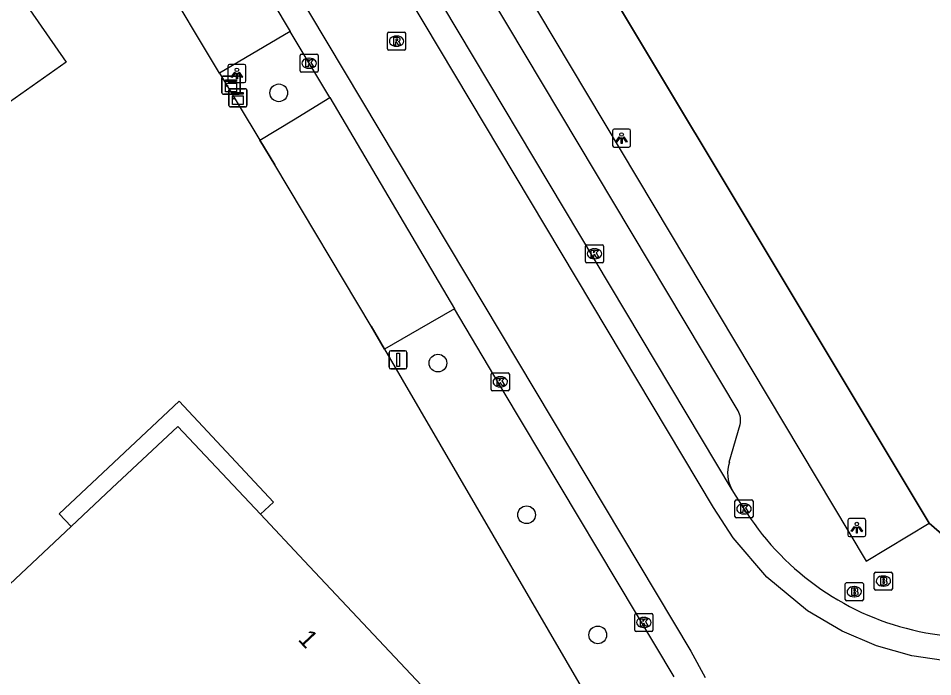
# Model space of a CAD drawing. Extents: x 156651 to 158072, y 387631 to 388990.
# Drawn here: x 157484.2 to 157534.8, y 388274.3 to 388310.7 of the extents above; entities that cross this region are included whole.
import ezdxf

# ---------------------------------------------------------------- set-up
doc = ezdxf.new("R2010")
doc.units = 0
for name, color, linetype in [('IMGEO_Berm_groen', 7, 'Continuous'), ('IMGEO_Boom', 7, 'Continuous'), ('IMGEO_Brandkraan', 7, 'Continuous'), ('IMGEO_Groenvoorziening', 7, 'Continuous'), ('IMGEO_Hek', 7, 'Continuous'), ('IMGEO_Kast', 7, 'Continuous'), ('IMGEO_Kolk', 7, 'Continuous'), ('IMGEO_Lichtpunt', 7, 'Continuous'), ('IMGEO_Pand', 7, 'Continuous'), ('IMGEO_Pand_nummerreeks', 7, 'Continuous'), ('IMGEO_Pand_overbouw', 7, 'Continuous'), ('IMGEO_Rijbaan_lokaal_gesloten', 7, 'Continuous'), ('IMGEO_Rijbaan_lokaal_open', 7, 'Continuous'), ('IMGEO_Rioolput', 7, 'Continuous'), ('IMGEO_Verkeersbordpaal', 7, 'Continuous'), ('IMGEO_Voetpad_open', 7, 'Continuous')]:
    doc.layers.add(name, color=color, linetype=linetype)

msp = doc.modelspace()

# ---------------------------------------------------------------- linework, layer by layer
at = {"layer": 'IMGEO_Berm_groen'}
for points in [[(157495.313, 388307.639), (157497.549, 388303.944)], [(157504.449, 388292.394), (157518.512, 388268.247), (157504.128, 388247.959), (157484.402, 388229.388)]]:
    msp.add_lwpolyline(points, dxfattribs=at)
at = {"layer": 'IMGEO_Boom'}
for centre in [(157498.599, 388306.556), (157507.4, 388291.62), (157512.298, 388283.236), (157516.236, 388276.598)]:
    msp.add_circle(centre, 0.489, dxfattribs=at)
at = {"layer": 'IMGEO_Brandkraan'}
for p, q in [((157531.523, 388279.147), (157531.523, 388279.999)), ((157531.598, 388280.073), (157532.45, 388280.073)), ((157532.011, 388279.853), (157532.036, 388279.853)), ((157532.524, 388279.999), (157532.524, 388279.147)), ((157529.918, 388278.559), (157529.918, 388279.411)), ((157529.993, 388279.485), (157530.845, 388279.485)), ((157530.406, 388279.265), (157530.431, 388279.265)), ((157530.919, 388279.411), (157530.919, 388278.559)), ((157532.034, 388279.293), (157532.009, 388279.293)), ((157530.429, 388278.705), (157530.404, 388278.705)), ((157532.45, 388279.073), (157531.598, 388279.073)), ((157530.845, 388278.485), (157529.993, 388278.485))]:
    msp.add_line(p, q, dxfattribs=at)
for points in [[(157531.523, 388279.147), (157531.523, 388279.999)], [(157531.598, 388280.073), (157532.45, 388280.073)], [(157531.871, 388279.773), (157531.871, 388279.373), (157532.084, 388279.373)], [(157532.102, 388279.773), (157531.871, 388279.773)], [(157532.05, 388279.692), (157531.996, 388279.692), (157531.996, 388279.616)], [(157532.524, 388279.999), (157532.524, 388279.147)], [(157529.918, 388278.559), (157529.918, 388279.411)], [(157529.993, 388279.485), (157530.845, 388279.485)], [(157530.266, 388279.185), (157530.266, 388278.785), (157530.479, 388278.785)], [(157530.497, 388279.185), (157530.266, 388279.185)], [(157530.919, 388279.411), (157530.919, 388278.559)], [(157531.996, 388279.616), (157532.049, 388279.616)], [(157532.058, 388279.54), (157531.996, 388279.54), (157531.996, 388279.459)], [(157531.996, 388279.459), (157532.058, 388279.459)], [(157530.445, 388279.104), (157530.391, 388279.104), (157530.391, 388279.028)], [(157530.391, 388279.028), (157530.444, 388279.028)], [(157530.453, 388278.952), (157530.391, 388278.952), (157530.391, 388278.871)], [(157530.391, 388278.871), (157530.453, 388278.871)], [(157532.45, 388279.073), (157531.598, 388279.073)], [(157530.845, 388278.485), (157529.993, 388278.485)]]:
    msp.add_lwpolyline(points, dxfattribs=at)
for centre, radius, start, end in [((157531.6, 388279.997), 0.0765, 91.552, 178.448), ((157531.6, 388279.997), 0.0765, 91.552, 178.448), ((157532.051, 388279.654), 0.0379, 267.8285, 90.9355), ((157532.106, 388279.628), 0.145, 59.4692, 91.5367), ((157532.131, 388279.675), 0.0922, 285.5137, 58.1501), ((157532.448, 388279.997), 0.0765, 1.552, 88.448), ((157532.448, 388279.997), 0.0765, 1.552, 88.448), ((157529.995, 388279.409), 0.0765, 91.552, 178.448), ((157529.995, 388279.409), 0.0765, 91.552, 178.448), ((157530.501, 388279.04), 0.145, 59.4692, 91.5367), ((157530.526, 388279.087), 0.0922, 285.5137, 58.1501), ((157530.843, 388279.409), 0.0765, 1.552, 88.448), ((157530.843, 388279.409), 0.0765, 1.552, 88.448), ((157532.059, 388279.499), 0.0404, 269.8759, 90.5077), ((157532.09, 388279.624), 0.251, 268.6676, 293.5347), ((157532.136, 388279.483), 0.105, 301.3115, 78.989), ((157530.446, 388279.066), 0.0379, 267.8285, 90.9355), ((157530.454, 388278.911), 0.0404, 269.8759, 90.5077), ((157530.485, 388279.036), 0.251, 268.6676, 293.5347), ((157530.531, 388278.895), 0.105, 301.3115, 78.989), ((157531.6, 388279.149), 0.0765, 181.552, 268.448), ((157531.6, 388279.149), 0.0765, 181.552, 268.448), ((157532.448, 388279.149), 0.0765, 271.552, 358.448), ((157532.448, 388279.149), 0.0765, 271.552, 358.448), ((157529.995, 388278.561), 0.0765, 181.552, 268.448), ((157529.995, 388278.561), 0.0765, 181.552, 268.448), ((157530.843, 388278.561), 0.0765, 271.552, 358.448), ((157530.843, 388278.561), 0.0765, 271.552, 358.448)]:
    msp.add_arc(centre, radius, start, end, dxfattribs=at)
for centre, major_axis, ratio, start_param, end_param in [((157532.01, 388279.573), (-0.387, 0.002), 0.722429, 4.712389, 7.853982), ((157532.035, 388279.573), (-0.39, 0.002), 0.717154, 1.570796, 4.712389), ((157530.405, 388278.985), (-0.387, 0.002), 0.722429, 4.712389, 7.853982), ((157530.43, 388278.985), (-0.39, 0.002), 0.717154, 1.570796, 4.712389)]:
    msp.add_ellipse(centre, major_axis=major_axis, ratio=ratio, start_param=start_param, end_param=end_param, dxfattribs=at)
at = {"layer": 'IMGEO_Groenvoorziening'}
msp.add_lwpolyline([(157507.195, 388328.982), (157508.889, 388326.101), (157508.65, 388325.957), (157534.566, 388282.769)], dxfattribs=at)
at = {"layer": 'IMGEO_Hek'}
for points in [[(157534.566, 388282.769), (157508.65, 388325.957)], [(157495.313, 388307.639), (157497.549, 388303.944), (157498.371, 388302.585)], [(157503.711, 388293.661), (157504.449, 388292.394), (157518.512, 388268.247)], [(157542.983, 388282.939), (157541.277, 388281.899), (157538.863, 388281.032), (157536.341, 388281.225), (157534.566, 388282.769)]]:
    msp.add_lwpolyline(points, dxfattribs=at)
at = {"layer": 'IMGEO_Kast'}
for p, q in [((157495.531, 388307.477), (157496.372, 388307.477)), ((157496.372, 388307.477), (157495.531, 388307.477)), ((157495.456, 388306.552), (157495.456, 388307.393)), ((157495.456, 388307.393), (157495.456, 388306.552)), ((157496.456, 388307.402), (157496.456, 388306.561)), ((157496.456, 388306.561), (157496.456, 388307.402)), ((157496.381, 388306.477), (157495.54, 388306.477)), ((157495.54, 388306.477), (157496.381, 388306.477)), ((157495.838, 388305.859), (157495.838, 388306.7)), ((157495.838, 388306.7), (157495.838, 388305.859)), ((157495.913, 388306.784), (157496.754, 388306.784)), ((157496.754, 388306.784), (157495.913, 388306.784)), ((157496.838, 388306.709), (157496.838, 388305.868)), ((157496.838, 388305.868), (157496.838, 388306.709)), ((157496.763, 388305.784), (157495.922, 388305.784)), ((157495.922, 388305.784), (157496.763, 388305.784))]:
    msp.add_line(p, q, dxfattribs=at)
for points in [[(157495.651, 388307.267), (157496.251, 388307.267), (157496.251, 388307.182), (157495.651, 388307.182), (157495.651, 388307.267)], [(157495.651, 388307.092), (157496.251, 388307.092), (157496.251, 388306.603), (157495.651, 388306.603), (157495.651, 388307.092)], [(157496.033, 388306.574), (157496.633, 388306.574), (157496.633, 388306.489), (157496.033, 388306.489), (157496.033, 388306.574)], [(157496.033, 388306.399), (157496.633, 388306.399), (157496.633, 388305.91), (157496.033, 388305.91), (157496.033, 388306.399)]]:
    msp.add_lwpolyline(points, dxfattribs=at)
for centre in [(157495.735, 388306.941), (157496.117, 388306.248)]:
    msp.add_circle(centre, 0.0377, dxfattribs=at)
for centre, start, end in [((157495.534, 388307.399), 92.4484, 184.2845), ((157495.534, 388307.399), 92.4484, 184.2845), ((157496.378, 388307.399), 2.4484, 94.2845), ((157496.378, 388307.399), 2.4484, 94.2845), ((157495.534, 388306.555), 182.4484, 274.2845), ((157495.534, 388306.555), 182.4484, 274.2845), ((157495.916, 388306.706), 92.4484, 184.2845), ((157495.916, 388306.706), 92.4484, 184.2845), ((157496.378, 388306.555), 272.4484, 4.2845), ((157496.378, 388306.555), 272.4484, 4.2845), ((157496.76, 388306.706), 2.4484, 94.2845), ((157496.76, 388306.706), 2.4484, 94.2845), ((157495.916, 388305.862), 182.4484, 274.2845), ((157495.916, 388305.862), 182.4484, 274.2845), ((157496.76, 388305.862), 272.4484, 4.2845), ((157496.76, 388305.862), 272.4484, 4.2845)]:
    msp.add_arc(centre, 0.0779, start, end, dxfattribs=at)
at = {"layer": 'IMGEO_Kolk'}
for p, q in [((157499.773, 388307.766), (157499.773, 388308.618)), ((157499.848, 388308.692), (157500.7, 388308.692)), ((157500.774, 388308.618), (157500.774, 388307.766)), ((157500.261, 388308.472), (157500.286, 388308.472)), ((157500.7, 388307.692), (157499.848, 388307.692)), ((157500.284, 388307.912), (157500.259, 388307.912)), ((157515.555, 388297.237), (157515.555, 388298.089)), ((157515.63, 388298.163), (157516.482, 388298.163)), ((157516.043, 388297.943), (157516.068, 388297.943)), ((157516.556, 388298.089), (157516.556, 388297.237)), ((157516.066, 388297.383), (157516.041, 388297.383)), ((157516.482, 388297.163), (157515.63, 388297.163)), ((157510.345, 388290.158), (157510.345, 388291.01)), ((157510.42, 388291.084), (157511.272, 388291.084)), ((157510.833, 388290.864), (157510.858, 388290.864)), ((157511.346, 388291.01), (157511.346, 388290.158)), ((157510.856, 388290.304), (157510.831, 388290.304)), ((157511.272, 388290.084), (157510.42, 388290.084)), ((157523.818, 388283.141), (157523.818, 388283.993)), ((157523.893, 388284.067), (157524.745, 388284.067)), ((157524.306, 388283.847), (157524.331, 388283.847)), ((157524.819, 388283.993), (157524.819, 388283.141)), ((157524.329, 388283.287), (157524.304, 388283.287)), ((157524.745, 388283.067), (157523.893, 388283.067)), ((157518.279, 388276.86), (157518.279, 388277.712)), ((157518.354, 388277.786), (157519.206, 388277.786)), ((157519.28, 388277.712), (157519.28, 388276.86)), ((157518.767, 388277.566), (157518.792, 388277.566)), ((157519.206, 388276.786), (157518.354, 388276.786)), ((157518.79, 388277.006), (157518.765, 388277.006))]:
    msp.add_line(p, q, dxfattribs=at)
for points in [[(157499.773, 388307.766), (157499.773, 388308.618)], [(157499.848, 388308.692), (157500.7, 388308.692)], [(157500.774, 388308.618), (157500.774, 388307.766)], [(157500.094, 388308.392), (157500.217, 388308.392), (157500.217, 388308.241), (157500.347, 388308.392), (157500.511, 388308.392), (157500.365, 388308.241), (157500.518, 388307.992), (157500.366, 388307.992), (157500.281, 388308.156), (157500.217, 388308.089), (157500.217, 388307.992), (157500.094, 388307.992), (157500.094, 388308.392)], [(157500.7, 388307.692), (157499.848, 388307.692)], [(157515.555, 388297.237), (157515.555, 388298.089)], [(157515.63, 388298.163), (157516.482, 388298.163)], [(157515.876, 388297.863), (157515.999, 388297.863), (157515.999, 388297.712), (157516.129, 388297.863), (157516.293, 388297.863), (157516.147, 388297.712), (157516.3, 388297.463), (157516.148, 388297.463), (157516.063, 388297.627), (157515.999, 388297.56), (157515.999, 388297.463), (157515.876, 388297.463), (157515.876, 388297.863)], [(157516.556, 388298.089), (157516.556, 388297.237)], [(157516.482, 388297.163), (157515.63, 388297.163)], [(157510.345, 388290.158), (157510.345, 388291.01)], [(157510.42, 388291.084), (157511.272, 388291.084)], [(157510.666, 388290.784), (157510.789, 388290.784), (157510.789, 388290.633), (157510.919, 388290.784), (157511.083, 388290.784), (157510.937, 388290.633), (157511.09, 388290.384), (157510.938, 388290.384), (157510.853, 388290.548), (157510.789, 388290.481), (157510.789, 388290.384), (157510.666, 388290.384), (157510.666, 388290.784)], [(157511.346, 388291.01), (157511.346, 388290.158)], [(157511.272, 388290.084), (157510.42, 388290.084)], [(157523.818, 388283.141), (157523.818, 388283.993)], [(157523.893, 388284.067), (157524.745, 388284.067)], [(157524.139, 388283.767), (157524.262, 388283.767), (157524.262, 388283.616), (157524.392, 388283.767), (157524.556, 388283.767), (157524.41, 388283.616), (157524.563, 388283.367), (157524.411, 388283.367), (157524.326, 388283.531), (157524.262, 388283.464), (157524.262, 388283.367), (157524.139, 388283.367), (157524.139, 388283.767)], [(157524.819, 388283.993), (157524.819, 388283.141)], [(157524.745, 388283.067), (157523.893, 388283.067)], [(157518.279, 388276.86), (157518.279, 388277.712)], [(157518.354, 388277.786), (157519.206, 388277.786)], [(157519.28, 388277.712), (157519.28, 388276.86)], [(157518.6, 388277.486), (157518.723, 388277.486), (157518.723, 388277.335), (157518.853, 388277.486), (157519.017, 388277.486), (157518.871, 388277.335), (157519.024, 388277.086), (157518.872, 388277.086), (157518.787, 388277.25), (157518.723, 388277.183), (157518.723, 388277.086), (157518.6, 388277.086), (157518.6, 388277.486)], [(157519.206, 388276.786), (157518.354, 388276.786)]]:
    msp.add_lwpolyline(points, dxfattribs=at)
for centre, start, end in [((157499.85, 388308.616), 91.552, 178.448), ((157499.85, 388308.616), 91.552, 178.448), ((157500.698, 388308.616), 1.552, 88.448), ((157500.698, 388308.616), 1.552, 88.448), ((157499.85, 388307.768), 181.552, 268.448), ((157499.85, 388307.768), 181.552, 268.448), ((157500.698, 388307.768), 271.552, 358.448), ((157500.698, 388307.768), 271.552, 358.448), ((157515.632, 388298.087), 91.552, 178.448), ((157515.632, 388298.087), 91.552, 178.448), ((157516.48, 388298.087), 1.552, 88.448), ((157516.48, 388298.087), 1.552, 88.448), ((157515.632, 388297.239), 181.552, 268.448), ((157515.632, 388297.239), 181.552, 268.448), ((157516.48, 388297.239), 271.552, 358.448), ((157516.48, 388297.239), 271.552, 358.448), ((157510.422, 388291.008), 91.552, 178.448), ((157510.422, 388291.008), 91.552, 178.448), ((157511.27, 388291.008), 1.552, 88.448), ((157511.27, 388291.008), 1.552, 88.448), ((157510.422, 388290.16), 181.552, 268.448), ((157510.422, 388290.16), 181.552, 268.448), ((157511.27, 388290.16), 271.552, 358.448), ((157511.27, 388290.16), 271.552, 358.448), ((157523.895, 388283.991), 91.552, 178.448), ((157523.895, 388283.991), 91.552, 178.448), ((157524.743, 388283.991), 1.552, 88.448), ((157524.743, 388283.991), 1.552, 88.448), ((157523.895, 388283.143), 181.552, 268.448), ((157523.895, 388283.143), 181.552, 268.448), ((157524.743, 388283.143), 271.552, 358.448), ((157524.743, 388283.143), 271.552, 358.448), ((157518.356, 388277.71), 91.552, 178.448), ((157518.356, 388277.71), 91.552, 178.448), ((157519.204, 388277.71), 1.552, 88.448), ((157519.204, 388277.71), 1.552, 88.448), ((157518.356, 388276.862), 181.552, 268.448), ((157518.356, 388276.862), 181.552, 268.448), ((157519.204, 388276.862), 271.552, 358.448), ((157519.204, 388276.862), 271.552, 358.448)]:
    msp.add_arc(centre, 0.0765, start, end, dxfattribs=at)
for centre, major_axis, ratio, start_param, end_param in [((157500.26, 388308.192), (-0.387, 0.002), 0.722429, 4.712389, 7.853982), ((157500.285, 388308.192), (-0.39, 0.002), 0.717154, 1.570796, 4.712389), ((157516.042, 388297.663), (-0.387, 0.002), 0.722429, 4.712389, 7.853982), ((157516.067, 388297.663), (-0.39, 0.002), 0.717154, 1.570796, 4.712389), ((157510.832, 388290.584), (-0.387, 0.002), 0.722429, 4.712389, 7.853982), ((157510.857, 388290.584), (-0.39, 0.002), 0.717154, 1.570796, 4.712389), ((157524.305, 388283.567), (-0.387, 0.002), 0.722429, 4.712389, 7.853982), ((157524.33, 388283.567), (-0.39, 0.002), 0.717154, 1.570796, 4.712389), ((157518.766, 388277.286), (-0.387, 0.002), 0.722429, 4.712389, 7.853982), ((157518.791, 388277.286), (-0.39, 0.002), 0.717154, 1.570796, 4.712389)]:
    msp.add_ellipse(centre, major_axis=major_axis, ratio=ratio, start_param=start_param, end_param=end_param, dxfattribs=at)
at = {"layer": 'IMGEO_Lichtpunt'}
for p, q in [((157495.785, 388308.029), (157495.785, 388307.222)), ((157495.785, 388308.029), (157495.785, 388307.222)), ((157496.687, 388308.124), (157495.879, 388308.124)), ((157496.687, 388308.124), (157495.879, 388308.124)), ((157496.781, 388307.222), (157496.781, 388308.029)), ((157496.781, 388307.222), (157496.781, 388308.029)), ((157495.879, 388307.128), (157496.687, 388307.128)), ((157495.879, 388307.128), (157496.687, 388307.128)), ((157517.052, 388304.456), (157517.052, 388303.649)), ((157517.052, 388304.456), (157517.052, 388303.649)), ((157517.954, 388304.551), (157517.146, 388304.551)), ((157517.954, 388304.551), (157517.146, 388304.551)), ((157518.048, 388303.649), (157518.048, 388304.456)), ((157518.048, 388303.649), (157518.048, 388304.456)), ((157517.146, 388303.555), (157517.954, 388303.555)), ((157517.146, 388303.555), (157517.954, 388303.555)), ((157530.058, 388282.929), (157530.058, 388282.122)), ((157530.058, 388282.929), (157530.058, 388282.122)), ((157530.96, 388283.024), (157530.152, 388283.024)), ((157530.96, 388283.024), (157530.152, 388283.024)), ((157531.054, 388282.122), (157531.054, 388282.929)), ((157531.054, 388282.122), (157531.054, 388282.929)), ((157530.152, 388282.028), (157530.96, 388282.028)), ((157530.152, 388282.028), (157530.96, 388282.028))]:
    msp.add_line(p, q, dxfattribs=at)
for points in [[(157496.159, 388307.693), (157496.198, 388307.665), (157496.01, 388307.403), (157495.972, 388307.43), (157496.159, 388307.693)], [(157496.261, 388307.645), (157496.308, 388307.645), (157496.308, 388307.323), (157496.261, 388307.323), (157496.261, 388307.645)], [(157496.371, 388307.665), (157496.409, 388307.692), (157496.596, 388307.43), (157496.557, 388307.402), (157496.371, 388307.665)], [(157517.426, 388304.12), (157517.465, 388304.092), (157517.277, 388303.83), (157517.239, 388303.857), (157517.426, 388304.12)], [(157517.528, 388304.072), (157517.575, 388304.072), (157517.575, 388303.75), (157517.528, 388303.75), (157517.528, 388304.072)], [(157517.638, 388304.092), (157517.676, 388304.119), (157517.863, 388303.857), (157517.824, 388303.829), (157517.638, 388304.092)], [(157530.432, 388282.593), (157530.471, 388282.565), (157530.283, 388282.303), (157530.245, 388282.33), (157530.432, 388282.593)], [(157530.534, 388282.545), (157530.581, 388282.545), (157530.581, 388282.223), (157530.534, 388282.223), (157530.534, 388282.545)], [(157530.644, 388282.565), (157530.682, 388282.592), (157530.869, 388282.33), (157530.83, 388282.302), (157530.644, 388282.565)]]:
    msp.add_lwpolyline(points, dxfattribs=at)
for centre in [(157496.284, 388307.827), (157517.551, 388304.254), (157530.557, 388282.727)]:
    msp.add_circle(centre, 0.0994, dxfattribs=at)
for centre, start, end in [((157495.879, 388308.029), 90, 180), ((157495.879, 388308.029), 90, 180), ((157496.687, 388308.029), 0, 90), ((157496.687, 388308.029), 0, 90), ((157495.879, 388307.222), 180, 270), ((157495.879, 388307.222), 180, 270), ((157496.687, 388307.222), 270, 0), ((157496.687, 388307.222), 270, 360), ((157517.146, 388304.456), 90, 180), ((157517.146, 388304.456), 90, 180), ((157517.954, 388304.456), 0, 90), ((157517.954, 388304.456), 0, 90), ((157517.146, 388303.649), 180, 270), ((157517.146, 388303.649), 180, 270), ((157517.954, 388303.649), 270, 0), ((157517.954, 388303.649), 270, 360), ((157530.152, 388282.929), 90, 180), ((157530.152, 388282.929), 90, 180), ((157530.96, 388282.929), 0, 90), ((157530.96, 388282.929), 0, 90), ((157530.152, 388282.122), 180, 270), ((157530.152, 388282.122), 180, 270), ((157530.96, 388282.122), 270, 0), ((157530.96, 388282.122), 270, 360)]:
    msp.add_arc(centre, 0.0946, start, end, dxfattribs=at)
at = {"layer": 'IMGEO_Pand'}
for points in [[(157425.925, 388309.639), (157462.163, 388334.92), (157466.263, 388337.78), (157466.828, 388336.983), (157469.708, 388338.68), (157477.044, 388326.435), (157475.107, 388325.139), (157486.85, 388308.243), (157482.75, 388305.383), (157446.492, 388280.093), (157425.925, 388309.639)], [(157474.566, 388250), (157467.866, 388257.133), (157481.797, 388270.216), (157478.143, 388274.167), (157487.123, 388282.587), (157489.369, 388284.698), (157493.019, 388288.114), (157497.578, 388283.271), (157500, 388280.697), (157511.211, 388268.787), (157505.563, 388263.418), (157507.415, 388261.414), (157500, 388254.453), (157495.256, 388250), (157484.26, 388239.678), (157480.837, 388243.323), (157474.566, 388250)]]:
    msp.add_lwpolyline(points, dxfattribs=at)
at = {"layer": 'IMGEO_Pand_overbouw'}
msp.add_lwpolyline([(157487.123, 388282.587), (157489.369, 388284.698), (157493.019, 388288.114), (157497.578, 388283.271), (157498.31, 388283.925), (157493.098, 388289.519), (157486.453, 388283.286)], close=True, dxfattribs=at)
at = {"layer": 'IMGEO_Rijbaan_lokaal_gesloten'}
for points in [[(157439.697, 388408.794), (157440.425, 388408.473), (157441.903, 388407.485), (157443.038, 388406.442), (157443.784, 388405.392), (157444.05, 388404.959), (157445.602, 388402.433), (157521.372, 388275.706), (157522.175, 388274.237)], [(157537.564, 388275.061), (157535.848, 388275.107), (157533.594, 388275.442), (157531.639, 388276.001), (157529.748, 388276.805), (157527.833, 388277.93), (157525.577, 388279.781), (157523.713, 388281.965), (157522.63, 388283.637), (157448.518, 388407.652), (157449.717, 388408.375)], [(157483.682, 388335.969), (157486.086, 388331.941), (157487.014, 388330.374), (157491.899, 388322.225), (157499.227, 388309.952)], [(157523.664, 388284.624), (157499.246, 388325.487)], [(157501.418, 388306.299), (157499.227, 388309.952)], [(157501.418, 388306.299), (157508.32, 388294.619)], [(157520.454, 388274.287), (157510.999, 388290.093), (157510.49, 388290.954), (157508.32, 388294.619)], [(157524.454, 388283.369), (157523.664, 388284.624)]]:
    msp.add_lwpolyline(points, dxfattribs=at)
msp.add_arc((157537.143, 388291.564), 15.105, 212.8547, 303.1986, dxfattribs=at)
at = {"layer": 'IMGEO_Rijbaan_lokaal_open'}
for points in [[(157495.313, 388307.639), (157488.647, 388318.784), (157481.363, 388331.049)], [(157499.227, 388309.952), (157495.313, 388307.639)], [(157497.549, 388303.944), (157499.409, 388305.069), (157501.418, 388306.299)], [(157504.449, 388292.394), (157503.711, 388293.661), (157498.371, 388302.585), (157497.549, 388303.944)], [(157508.32, 388294.619), (157506.354, 388293.489), (157504.449, 388292.394)]]:
    msp.add_lwpolyline(points, dxfattribs=at)
at = {"layer": 'IMGEO_Rioolput'}
for p, q in [((157504.612, 388308.985), (157504.612, 388309.837)), ((157504.687, 388309.911), (157505.539, 388309.911)), ((157505.1, 388309.691), (157505.125, 388309.691)), ((157505.613, 388309.837), (157505.613, 388308.985)), ((157505.123, 388309.131), (157505.098, 388309.131)), ((157505.539, 388308.911), (157504.687, 388308.911))]:
    msp.add_line(p, q, dxfattribs=at)
for points in [[(157504.612, 388308.985), (157504.612, 388309.837)], [(157504.687, 388309.911), (157505.539, 388309.911)], [(157505.201, 388309.609), (157504.949, 388309.611), (157504.949, 388309.211)], [(157505.127, 388309.53), (157505.073, 388309.53), (157505.073, 388309.449)], [(157505.613, 388309.837), (157505.613, 388308.985)], [(157504.949, 388309.211), (157505.073, 388309.211), (157505.073, 388309.373), (157505.084, 388309.373)], [(157505.073, 388309.449), (157505.125, 388309.449)], [(157505.131, 388309.344), (157505.202, 388309.211), (157505.342, 388309.211), (157505.277, 388309.337)], [(157505.539, 388308.911), (157504.687, 388308.911)]]:
    msp.add_lwpolyline(points, dxfattribs=at)
for centre, radius, start, end in [((157504.689, 388309.835), 0.0765, 91.552, 178.448), ((157504.689, 388309.835), 0.0765, 91.552, 178.448), ((157505.133, 388309.434), 0.0964, 77.0061, 93.1865), ((157505.147, 388309.491), 0.0378, 276.6634, 79.6772), ((157505.2, 388309.499), 0.109, 350.3612, 89.416), ((157505.537, 388309.835), 0.0765, 1.552, 88.448), ((157505.537, 388309.835), 0.0765, 1.552, 88.448), ((157504.689, 388308.987), 0.0765, 181.552, 268.448), ((157504.689, 388308.987), 0.0765, 181.552, 268.448), ((157505.083, 388309.32), 0.0533, 26.0293, 88.6989), ((157505.109, 388309.638), 0.19, 274.7715, 282.9687), ((157505.198, 388309.499), 0.112, 277.5842, 350.9817), ((157505.182, 388309.284), 0.108, 29.5134, 73.7905), ((157505.537, 388308.987), 0.0765, 271.552, 358.448), ((157505.537, 388308.987), 0.0765, 271.552, 358.448)]:
    msp.add_arc(centre, radius, start, end, dxfattribs=at)
for centre, major_axis, ratio, start_param, end_param in [((157505.099, 388309.411), (-0.387, 0.002), 0.722429, 4.712389, 7.853982), ((157505.124, 388309.411), (-0.39, 0.002), 0.717154, 1.570796, 4.712389)]:
    msp.add_ellipse(centre, major_axis=major_axis, ratio=ratio, start_param=start_param, end_param=end_param, dxfattribs=at)
at = {"layer": 'IMGEO_Verkeersbordpaal'}
for p, q in [((157504.796, 388292.299), (157505.586, 388292.299)), ((157505.586, 388292.299), (157504.796, 388292.299)), ((157504.696, 388291.399), (157504.696, 388292.199)), ((157504.696, 388292.199), (157504.696, 388291.399)), ((157505.686, 388292.199), (157505.686, 388291.399)), ((157505.686, 388291.399), (157505.686, 388292.199)), ((157505.586, 388291.299), (157504.796, 388291.299)), ((157504.796, 388291.299), (157505.586, 388291.299))]:
    msp.add_line(p, q, dxfattribs=at)
msp.add_lwpolyline([(157505.116, 388292.174), (157505.266, 388292.174), (157505.266, 388291.424), (157505.116, 388291.424), (157505.116, 388292.174)], dxfattribs=at)
for centre, start, end in [((157504.796, 388292.199), 90, 180), ((157504.796, 388292.199), 90, 180), ((157505.586, 388292.199), 0, 90), ((157505.586, 388292.199), 360, 90), ((157504.796, 388291.399), 180, 270), ((157504.796, 388291.399), 180, 270), ((157505.586, 388291.399), 270, 0), ((157505.586, 388291.399), 270, 0)]:
    msp.add_arc(centre, 0.1, start, end, dxfattribs=at)
at = {"layer": 'IMGEO_Voetpad_open'}
for points in [[(157502.971, 388327.705), (157531.078, 388280.665), (157534.566, 388282.769)], [(157523.988, 388288.982), (157501.407, 388326.779)], [(157523.508, 388286.144), (157524.104, 388288.224)], [(157534.566, 388282.769), (157536.341, 388281.225), (157538.863, 388281.032), (157541.277, 388281.899), (157542.983, 388282.939)]]:
    msp.add_lwpolyline(points, dxfattribs=at)
for centre, radius, start, end in [((157523.152, 388288.466), 0.982, 345.7228, 31.6786), ((157525.254, 388285.555), 1.842, 161.3606, 210.359)]:
    msp.add_arc(centre, radius, start, end, dxfattribs=at)

# ---------------------------------------------------------------- texts
at = {"layer": 'IMGEO_Pand_nummerreeks'}
msp.add_text('1', height=1, rotation=313.2642, dxfattribs=at).set_placement((157499.616, 388276.32))

doc.saveas('drawing.dxf')
